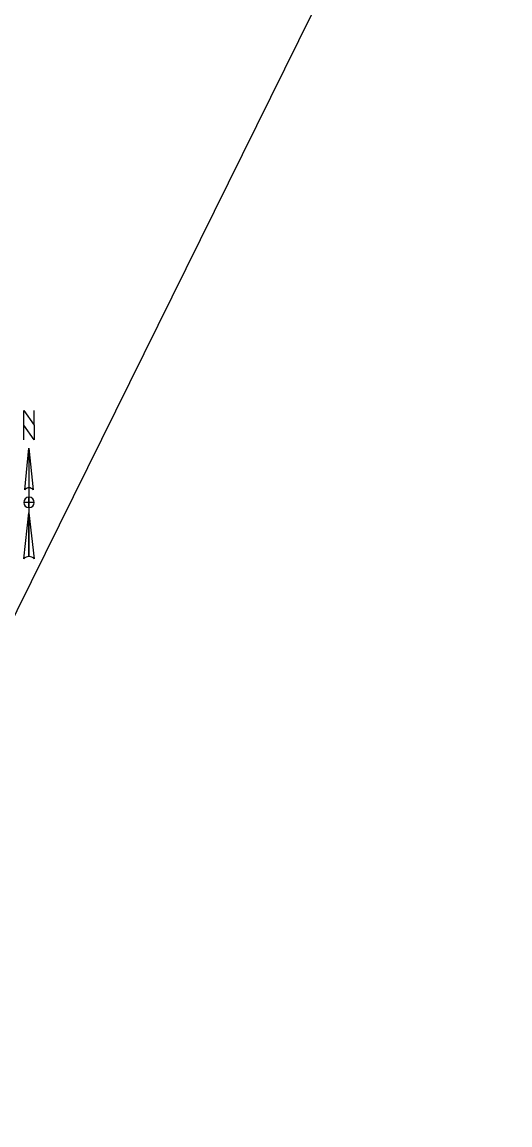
# Model space of a CAD drawing. Extents: x 14104283 to 14120882, y 8635219 to 8671666.
# Drawn here: x 14119902 to 14120232, y 8668881 to 8669626 of the extents above; entities that cross this region are included whole.
import ezdxf

# ---------------------------------------------------------------- set-up
doc = ezdxf.new("R2010")
doc.units = 0
doc.layers.add('dsnCellsNorthArrow', color=7, linetype='Continuous')
doc.layers.add('dsnNonPlotable', color=7, linetype='Continuous')

msp = doc.modelspace()

# ---------------------------------------------------------------- linework, layer by layer
at = {"layer": 'dsnCellsNorthArrow'}
for p, q in [((14119906.81, 8669338.45), (14119909.63, 8669310.28)), ((14119906.81, 8669338.45), (14119906.81, 8669265.2)), ((14119904, 8669310.28), (14119904, 8669310.28)), ((14119904.11, 8669310.54), (14119904.63, 8669311.12)), ((14119903.29, 8669263.79), (14119906.81, 8669294.78)), ((14119906.81, 8669298.3), (14119906.81, 8669298.3))]:
    msp.add_line(p, q, dxfattribs=at)
msp.add_lwpolyline([(14119910.34, 8669344.08), (14119903.29, 8669353.94), (14119903.29, 8669363.8), (14119910.34, 8669353.94)], close=True, dxfattribs=at)
for points in [[(14119903.29, 8669344.08), (14119903.29, 8669363.8), (14119910.34, 8669353.94), (14119910.34, 8669363.8)], [(14119904, 8669310.28), (14119906.81, 8669338.45), (14119906.81, 8669311.68)], [(14119906.81, 8669298.3), (14119906.81, 8669301.82), (14119903.29, 8669301.82)], [(14119910.34, 8669301.82), (14119906.81, 8669301.82), (14119906.81, 8669305.35)], [(14119906.81, 8669265.2), (14119906.81, 8669294.78), (14119910.34, 8669263.79)]]:
    msp.add_lwpolyline(points, dxfattribs=at)
for centre, radius, start, end in [((14119906.81, 8669308.16), 3.52, 90.02039, 143.12574), ((14119906.81, 8669308.17), 3.52, 36.84806, 90.02184), ((14119906.81, 8669301.82), 3.52, 90, 180), ((14119906.81, 8669301.82), 3.52, 180, 270), ((14119906.81, 8669301.82), 3.52, 0, 90), ((14119906.81, 8669301.82), 3.52, 270, 360), ((14119906.81, 8669260.1), 5.1, 89.98939, 133.61895), ((14119906.81, 8669260.1), 5.11, 46.40206, 90.00064)]:
    msp.add_arc(centre, radius, start, end, dxfattribs=at)
at = {"layer": 'dsnNonPlotable'}
msp.add_lwpolyline([(14118631.64, 8668945.1), (14119326.37, 8670350.23), (14120231.75, 8669902.59), (14119537.02, 8668497.46)], close=True, dxfattribs=at)

doc.saveas('drawing.dxf')
